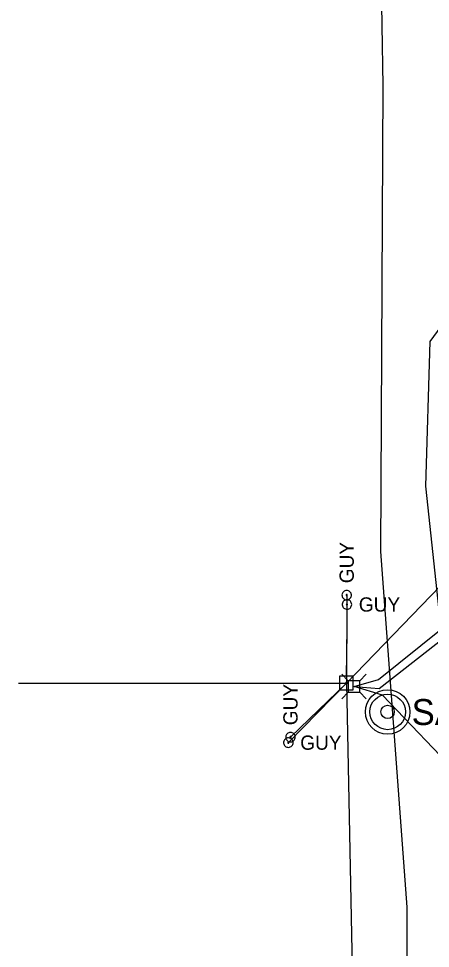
# Model space of a CAD drawing. Extents: x 600849 to 606371, y 330010 to 403088.
# Drawn here: x 601711.2 to 601822.3, y 399056.4 to 399307.4 of the extents above; entities that cross this region are included whole.
import ezdxf

# ---------------------------------------------------------------- set-up
doc = ezdxf.new("R2010")
doc.units = 0
for name, color, linetype in [('E_UTL_AG_Bold', 7, 'Continuous'), ('E_UTL_EGuyWire', 7, 'Continuous'), ('E_UTL_EPowerPole', 7, 'Continuous'), ('E_UTL_FO_UG', 7, 'Continuous'), ('E_UTL_Overhead', 7, 'Continuous'), ('E_UTL_SAN', 7, 'Continuous'), ('E_UTL_SAN_UG', 7, 'Continuous')]:
    doc.layers.add(name, color=color, linetype=linetype)

msp = doc.modelspace()

# ---------------------------------------------------------------- linework, layer by layer
at = {"layer": 'E_UTL_AG_Bold'}
for points in [[(601800.2, 399128.63), (601798.44, 399130.38)], [(601803.29, 399128.63), (601800.2, 399128.63)], [(601800.2, 399128.63), (601800.2, 399125.53)], [(601803.29, 399128.63), (601805.04, 399130.38)], [(601803.29, 399125.53), (601803.29, 399128.63)], [(601800.2, 399125.53), (601798.44, 399123.78)], [(601800.2, 399125.53), (601803.29, 399125.53)], [(601803.29, 399125.53), (601805.04, 399123.78)]]:
    msp.add_lwpolyline(points, dxfattribs=at)
at = {"layer": 'E_UTL_EGuyWire'}
for p in [(601799.77, 399151.77), (601799.82, 399149.23), (601784.02, 399111.94), (601784.6, 399113.42)]:
    msp.add_line(p, (601799.71, 399128), dxfattribs=at)
for points in [[(601799.77, 399153.05), (601799.52, 399153.03), (601799.29, 399152.96), (601799.07, 399152.85), (601798.88, 399152.69), (601798.72, 399152.51), (601798.6, 399152.3), (601798.52, 399152.07), (601798.48, 399151.83), (601798.5, 399151.58), (601798.55, 399151.35), (601798.65, 399151.12), (601798.8, 399150.93), (601798.97, 399150.76), (601799.18, 399150.63), (601799.4, 399150.53), (601799.64, 399150.49), (601799.89, 399150.49), (601800.13, 399150.53), (601800.35, 399150.63), (601800.56, 399150.76), (601800.74, 399150.93), (601800.88, 399151.12), (601800.98, 399151.35), (601801.04, 399151.58), (601801.05, 399151.83), (601801.01, 399152.07), (601800.93, 399152.3), (601800.81, 399152.51), (601800.65, 399152.69), (601800.46, 399152.85), (601800.24, 399152.96), (601800.01, 399153.03), (601799.77, 399153.05)], [(601799.77, 399151.93), (601799.74, 399151.92), (601799.71, 399151.91), (601799.68, 399151.9), (601799.66, 399151.88), (601799.64, 399151.86), (601799.62, 399151.83), (601799.61, 399151.8), (601799.61, 399151.77), (601799.61, 399151.74), (601799.61, 399151.71), (601799.63, 399151.69), (601799.65, 399151.66), (601799.67, 399151.64), (601799.69, 399151.62), (601799.72, 399151.61), (601799.75, 399151.61), (601799.78, 399151.61), (601799.81, 399151.61), (601799.84, 399151.62), (601799.87, 399151.64), (601799.89, 399151.66), (601799.91, 399151.69), (601799.92, 399151.71), (601799.93, 399151.74), (601799.93, 399151.77), (601799.92, 399151.8), (601799.91, 399151.83), (601799.9, 399151.86), (601799.88, 399151.88), (601799.85, 399151.9), (601799.83, 399151.91), (601799.8, 399151.92), (601799.77, 399151.93)], [(601801.11, 399149.23), (601801.08, 399149.47), (601801.01, 399149.71), (601800.9, 399149.92), (601800.75, 399150.12), (601800.57, 399150.28), (601800.36, 399150.4), (601800.13, 399150.48), (601799.88, 399150.51), (601799.64, 399150.5), (601799.4, 399150.44), (601799.18, 399150.34), (601798.98, 399150.2), (601798.81, 399150.02), (601798.68, 399149.82), (601798.59, 399149.59), (601798.55, 399149.35), (601798.55, 399149.11), (601798.59, 399148.87), (601798.68, 399148.64), (601798.81, 399148.44), (601798.98, 399148.26), (601799.18, 399148.12), (601799.4, 399148.02), (601799.64, 399147.96), (601799.88, 399147.95), (601800.13, 399147.98), (601800.36, 399148.06), (601800.57, 399148.19), (601800.75, 399148.35), (601800.9, 399148.54), (601801.01, 399148.75), (601801.08, 399148.99), (601801.11, 399149.23)], [(601799.98, 399149.23), (601799.98, 399149.26), (601799.97, 399149.29), (601799.96, 399149.32), (601799.94, 399149.34), (601799.92, 399149.36), (601799.89, 399149.38), (601799.86, 399149.39), (601799.83, 399149.39), (601799.8, 399149.39), (601799.77, 399149.38), (601799.74, 399149.37), (601799.72, 399149.35), (601799.7, 399149.33), (601799.68, 399149.3), (601799.67, 399149.28), (601799.66, 399149.25), (601799.66, 399149.22), (601799.67, 399149.19), (601799.68, 399149.16), (601799.7, 399149.13), (601799.72, 399149.11), (601799.74, 399149.09), (601799.77, 399149.08), (601799.8, 399149.07), (601799.83, 399149.07), (601799.86, 399149.07), (601799.89, 399149.08), (601799.92, 399149.1), (601799.94, 399149.12), (601799.96, 399149.14), (601799.97, 399149.17), (601799.98, 399149.2), (601799.98, 399149.23)], [(601785.3, 399111.94), (601785.28, 399112.18), (601785.21, 399112.41), (601785.1, 399112.63), (601784.95, 399112.82), (601784.76, 399112.98), (601784.55, 399113.1), (601784.32, 399113.18), (601784.08, 399113.22), (601783.83, 399113.21), (601783.6, 399113.15), (601783.37, 399113.05), (601783.18, 399112.91), (601783.01, 399112.73), (601782.88, 399112.52), (601782.79, 399112.3), (601782.74, 399112.06), (601782.74, 399111.81), (601782.79, 399111.57), (601782.88, 399111.35), (601783.01, 399111.14), (601783.18, 399110.97), (601783.37, 399110.82), (601783.6, 399110.72), (601783.83, 399110.67), (601784.08, 399110.65), (601784.32, 399110.69), (601784.55, 399110.77), (601784.76, 399110.89), (601784.95, 399111.05), (601785.1, 399111.24), (601785.21, 399111.46), (601785.28, 399111.69), (601785.3, 399111.94)], [(601784.6, 399114.71), (601784.35, 399114.68), (601784.12, 399114.62), (601783.9, 399114.5), (601783.71, 399114.35), (601783.55, 399114.17), (601783.43, 399113.96), (601783.35, 399113.73), (601783.32, 399113.48), (601783.33, 399113.24), (601783.38, 399113), (601783.49, 399112.78), (601783.63, 399112.58), (601783.8, 399112.42), (601784.01, 399112.28), (601784.24, 399112.19), (601784.48, 399112.15), (601784.72, 399112.15), (601784.96, 399112.19), (601785.19, 399112.28), (601785.39, 399112.42), (601785.57, 399112.58), (601785.71, 399112.78), (601785.81, 399113), (601785.87, 399113.24), (601785.88, 399113.48), (601785.84, 399113.73), (601785.76, 399113.96), (601785.64, 399114.17), (601785.48, 399114.35), (601785.29, 399114.5), (601785.07, 399114.62), (601784.84, 399114.68), (601784.6, 399114.71)], [(601784.6, 399113.58), (601784.57, 399113.58), (601784.54, 399113.57), (601784.51, 399113.56), (601784.49, 399113.54), (601784.47, 399113.52), (601784.45, 399113.49), (601784.44, 399113.46), (601784.44, 399113.43), (601784.44, 399113.4), (601784.45, 399113.37), (601784.46, 399113.34), (601784.48, 399113.32), (601784.5, 399113.3), (601784.52, 399113.28), (601784.55, 399113.27), (601784.58, 399113.26), (601784.61, 399113.26), (601784.64, 399113.27), (601784.67, 399113.28), (601784.7, 399113.3), (601784.72, 399113.32), (601784.74, 399113.34), (601784.75, 399113.37), (601784.76, 399113.4), (601784.76, 399113.43), (601784.75, 399113.46), (601784.74, 399113.49), (601784.73, 399113.52), (601784.71, 399113.54), (601784.68, 399113.56), (601784.66, 399113.57), (601784.63, 399113.58), (601784.6, 399113.58)], [(601784.18, 399111.94), (601784.17, 399111.97), (601784.17, 399112), (601784.15, 399112.02), (601784.13, 399112.05), (601784.11, 399112.07), (601784.08, 399112.08), (601784.05, 399112.09), (601784.02, 399112.1), (601783.99, 399112.09), (601783.96, 399112.09), (601783.94, 399112.07), (601783.91, 399112.06), (601783.89, 399112.03), (601783.87, 399112.01), (601783.86, 399111.98), (601783.86, 399111.95), (601783.86, 399111.92), (601783.86, 399111.89), (601783.87, 399111.86), (601783.89, 399111.84), (601783.91, 399111.81), (601783.94, 399111.8), (601783.96, 399111.78), (601783.99, 399111.78), (601784.02, 399111.78), (601784.05, 399111.78), (601784.08, 399111.79), (601784.11, 399111.81), (601784.13, 399111.83), (601784.15, 399111.85), (601784.17, 399111.88), (601784.17, 399111.91), (601784.18, 399111.94)]]:
    msp.add_lwpolyline(points, dxfattribs=at)
at = {"layer": 'E_UTL_EPowerPole'}
for points in [[(601799.67, 399129.84), (601799.67, 399132.75)], [(601801.52, 399129.84), (601797.83, 399129.84)], [(601797.83, 399129.84), (601797.83, 399126.15)], [(601799.94, 399128), (601799.94, 399128.04), (601799.93, 399128.09), (601799.91, 399128.13), (601799.88, 399128.16), (601799.84, 399128.19), (601799.8, 399128.22), (601799.76, 399128.23), (601799.72, 399128.24), (601799.67, 399128.24), (601799.63, 399128.22), (601799.59, 399128.21), (601799.55, 399128.18), (601799.52, 399128.15), (601799.49, 399128.11), (601799.48, 399128.07), (601799.47, 399128.02), (601799.47, 399127.98), (601799.48, 399127.93), (601799.49, 399127.89), (601799.52, 399127.85), (601799.55, 399127.82), (601799.59, 399127.79), (601799.63, 399127.77), (601799.67, 399127.76), (601799.72, 399127.76), (601799.76, 399127.77), (601799.8, 399127.78), (601799.84, 399127.81), (601799.88, 399127.84), (601799.91, 399127.87), (601799.93, 399127.91), (601799.94, 399127.95), (601799.94, 399128)], [(601801.52, 399126.15), (601801.52, 399129.84)], [(601797.83, 399126.15), (601801.52, 399126.15)]]:
    msp.add_lwpolyline(points, dxfattribs=at)
at = {"layer": 'E_UTL_FO_UG'}
for points in [[(601801.74, 399127.08), (601808.34, 399129), (601825.23, 399142.6), (601821.16, 399181.19), (601822.27, 399220.22), (601832.14, 399233.72), (601843.41, 399234.4), (601874.39, 399235.8), (601887.98, 399235.36), (601895.71, 399229.18), (601895.99, 399227.7)], [(601801.74, 399127.08), (601808.49, 399126.51), (601830.02, 399143.36), (601827.93, 399181.65), (601827.88, 399220.64), (601843.71, 399228.2), (601875.49, 399227.9), (601895.99, 399227.7)], [(601835.07, 399077.94), (601830.94, 399102.29), (601809.4, 399124.73), (601801.74, 399127.08)]]:
    msp.add_lwpolyline(points, dxfattribs=at)
at = {"layer": 'E_UTL_Overhead'}
for points in [[(601799.71, 399128), (601895.99, 399227.7), (601894.82, 399274.94), (601890.14, 399423.61), (601887.97, 399578.04), (601883.55, 399776.02), (601879.86, 399971.56), (601879.22, 400198.59)], [(601711.24, 399128), (601799.71, 399128)], [(601799.71, 399128), (601802.67, 398978.9), (601805.44, 398837.6), (601808.29, 398687.36), (601814.03, 398508.79), (601815.62, 398465.02), (601815.47, 398454.62), (601818.52, 398272.77), (601842.51, 398204.94), (601846.66, 398206.83), (601971.29, 398212.9), (602201.47, 398217.45), (602455.18, 398214.45), (602672.91, 398212.36), (602889.72, 398211.91), (603174.13, 398213.34), (603438.35, 398217.5), (603564.62, 398219.01), (603722.34, 398221.33)]]:
    msp.add_lwpolyline(points, dxfattribs=at)
at = {"layer": 'E_UTL_SAN'}
for radius in [6, 4.8, 1.8]:
    msp.add_circle((601810.81, 399120.23), radius, dxfattribs=at)
at = {"layer": 'E_UTL_SAN_UG'}
msp.add_lwpolyline([(601834.58, 397979.3), (601827.27, 398477.97), (601824.22, 398555.37), (601823.94, 398602.6), (601823.36, 398635.14), (601822.76, 398683.08), (601820.93, 398724.67), (601817.01, 398811.67), (601816.14, 398892.72), (601815.6, 398929.5), (601815.23, 398967.73), (601816.12, 399020.67), (601816.07, 399067.52), (601809, 399163.56), (601809.63, 399289.25), (601808.51, 399354.86), (601805.68, 399399.45), (601802.75, 399484.94), (601799.12, 399562.02), (601798.13, 399736.67), (601901.37, 399736.39)], dxfattribs=at)

# ---------------------------------------------------------------- texts
at = {"layer": 'E_UTL_EGuyWire'}
for p in [(601801.69, 399154.97), (601786.52, 399116.63)]:
    msp.add_text('GUY', height=3.85, rotation=90, dxfattribs=at).set_placement(p)
for p in [(601803.03, 399147.31), (601787.22, 399110.01)]:
    msp.add_text('GUY', height=3.85, dxfattribs=at).set_placement(p)
at = {"layer": 'E_UTL_SAN'}
msp.add_text('SAN', height=6.998, dxfattribs=at).set_placement((601817.29, 399116.7))

doc.saveas('drawing.dxf')
